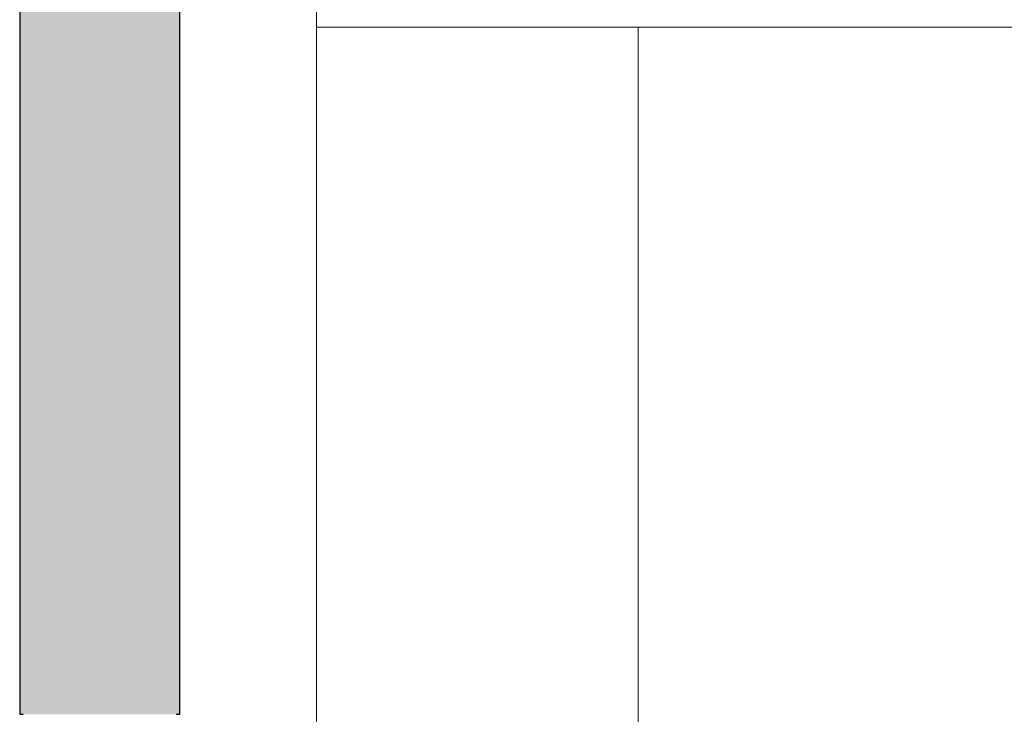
# Model space of a CAD drawing. Header units: millimetres. Extents: x -16331 to -10174, y -4135 to -3584.
# Tile 327 of 456: x -10239.206 to -10238.594, y -4007.583 to -4007.151. Entities that reach past the tile are written whole.
import ezdxf

# ---------------------------------------------------------------- set-up
doc = ezdxf.new("R2010")
doc.units = ezdxf.units.MM
doc.layers.add('AL-Condutos', color=3, linetype='Continuous')
for name, color, linetype, lineweight in [('DI-Elementos externos em corte', 9, 'Continuous', 18), ('DI-Elementos externos em vista', 9, 'Continuous', 5), ('IFC-IfcBuildingElementProxy-Contorno', 250, 'Continuous', 5)]:
    doc.layers.add(name, color=color, linetype=linetype, lineweight=lineweight)

msp = doc.modelspace()

# ---------------------------------------------------------------- hatches: boundary and pattern name
at = {"layer": 'AL-Condutos', "linetype": 'Continuous'}
msp.add_hatch(color=91, dxfattribs=at).paths.add_polyline_path([(-10239.10643, -4007.58256), (-10239.10643, -4004.48558), (-10239.1086, -4004.48558), (-10239.119, -4004.48558), (-10239.13582, -4004.48558), (-10239.15616, -4004.48558), (-10239.17649, -4004.48558), (-10239.19331, -4004.48558), (-10239.20371, -4004.48558), (-10239.20588, -4004.48558), (-10239.20588, -4007.58256), (-10239.20371, -4007.58256), (-10239.19331, -4007.58256), (-10239.17649, -4007.58256), (-10239.15616, -4007.58256), (-10239.13582, -4007.58256), (-10239.119, -4007.58256), (-10239.1086, -4007.58256)])

# ---------------------------------------------------------------- linework, layer by layer
at = {"layer": 'AL-Condutos'}
for p, q in [((-10239.20588, -4004.48558), (-10239.20588, -4007.58256)), ((-10239.10643, -4007.58256), (-10239.10643, -4004.48558)), ((-10239.20588, -4007.58256), (-10239.20371, -4007.58256)), ((-10239.1086, -4007.58256), (-10239.10643, -4007.58256))]:
    msp.add_line(p, q, dxfattribs=at)
at = {"layer": 'DI-Elementos externos em corte'}
for p, q in [((-10239.02148, -4007.12792), (-10239.02148, -4007.15559)), ((-10239.02148, -4007.15559), (-10238.82148, -4007.15559)), ((-10238.95008, -4007.15559), (-10239.02148, -4007.15559)), ((-10239.02148, -4007.15559), (-10239.02148, -4007.54137)), ((-10238.82148, -4007.15559), (-10238.95008, -4007.15559)), ((-10238.82148, -4007.15559), (-10238.42149, -4007.15559)), ((-10238.82148, -4007.3698), (-10238.82148, -4007.15559)), ((-10238.82148, -4007.75559), (-10238.82148, -4007.3698)), ((-10239.02148, -4007.54137), (-10239.02148, -4007.75559))]:
    msp.add_line(p, q, dxfattribs=at)
at = {"layer": 'DI-Elementos externos em corte', "lineweight": 5}
for p, q in [((-10239.02148, -4007.12792), (-10239.02148, -4007.15559)), ((-10239.02148, -4007.15559), (-10238.82148, -4007.15559)), ((-10238.95008, -4007.15559), (-10239.02148, -4007.15559)), ((-10239.02148, -4007.15559), (-10239.02148, -4007.54137)), ((-10238.82148, -4007.15559), (-10238.95008, -4007.15559)), ((-10238.82148, -4007.15559), (-10238.42149, -4007.15559)), ((-10238.82148, -4007.3698), (-10238.82148, -4007.15559)), ((-10238.82148, -4007.75559), (-10238.82148, -4007.3698)), ((-10239.02148, -4007.54137), (-10239.02148, -4007.75559))]:
    msp.add_line(p, q, dxfattribs=at)
at = {"layer": 'DI-Elementos externos em vista'}
msp.add_line((-10238.42149, -4007.15558), (-10238.82148, -4007.15558), dxfattribs=at)
msp.add_line((-10238.42149, -4007.15558), (-10238.82148, -4007.15558), dxfattribs=at)
at = {"layer": 'IFC-IfcBuildingElementProxy-Contorno', "lineweight": 5}
msp.add_line((-10238.42149, -4007.15558), (-10238.82148, -4007.15558), dxfattribs=at)
msp.add_line((-10238.42149, -4007.15558), (-10238.82148, -4007.15558), dxfattribs=at)

doc.saveas('drawing.dxf')
